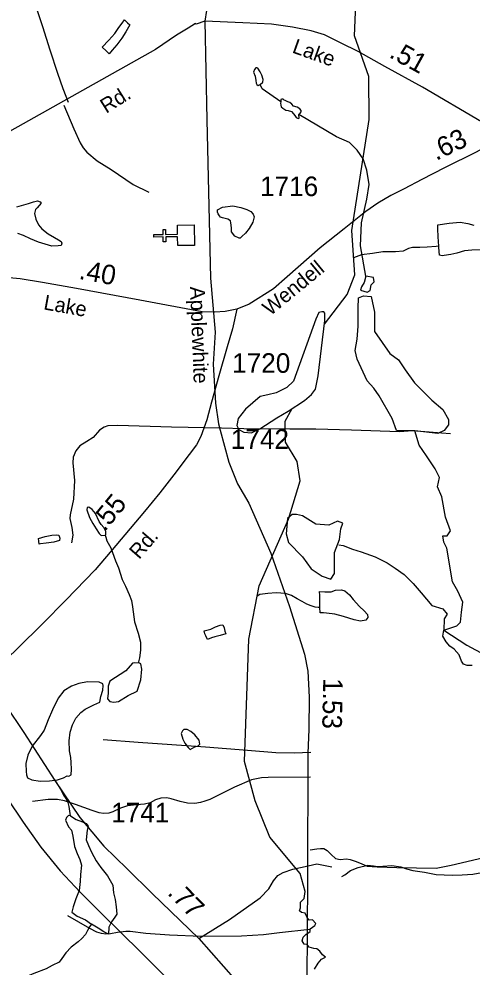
# Model space of a CAD drawing. Extents: x 2169602 to 2449496, y 721995 to 810662.
# Drawn here: x 2436737 to 2439632, y 781539 to 787598 of the extents above; entities that cross this region are included whole.
import ezdxf

# ---------------------------------------------------------------- set-up
doc = ezdxf.new("R2010")
doc.units = 0
doc.layers.add('Default', color=7, linetype='Continuous')

msp = doc.modelspace()

# ---------------------------------------------------------------- linework, layer by layer
at = {"layer": 'Default'}
for points in [[(2438336.2, 789063), (2438027.5, 787981), (2437977.7, 787845.4), (2437944.9, 787721.8), (2437924.7, 787583)], [(2438689.3, 785647.1), (2438833.1, 785836.6), (2438882.1, 785963.6), (2438863.2, 786246), (2438975.2, 786955.6), (2438973.1, 787231.1), (2438880.3, 787488.9), (2438894.2, 787796.9), (2438952.2, 787920.4), (2439084.3, 788029.2), (2439766.3, 788294.1), (2440006.2, 788436.8), (2440246.1, 788681.2), (2440478.2, 788824.1), (2440612.1, 788824.6), (2440819, 788764.7)], [(2437052.5, 787064.2), (2437018.9, 787151.2), (2436986, 787250.1), (2436936.5, 787399), (2436888.4, 787548), (2436848.9, 787669.9)], [(2437924.7, 787583), (2437869.8, 787564.5), (2437864.3, 787568.1), (2437818.4, 787539.4), (2437743.3, 787494.6), (2437610.1, 787403.6), (2436641.9, 786859.2), (2436440.9, 786759.7), (2436294.6, 786683.9), (2436181.9, 786625.2), (2436096.9, 786582.4), (2436014.5, 786532.3), (2435937.4, 786479.6), (2435798.9, 786368.9), (2435646.7, 786248.9), (2435435.1, 786063), (2435348.1, 785986.6), (2435191.9, 785888.4), (2435112.2, 785855.4)], [(2437268.2, 787416.5), (2437310.5, 787462.5), (2437348.6, 787505.6), (2437375.8, 787542.2), (2437395.3, 787571.8), (2437411.2, 787591.2), (2437431.2, 787572.8), (2437444.3, 787559.8), (2437419.8, 787515.7), (2437393.2, 787475.4), (2437363, 787432.5), (2437333.4, 787398.1), (2437313.7, 787374.2), (2437294, 787394.5), (2437268.2, 787416.5)], [(2440406.8, 786585), (2440355.5, 786587), (2440277.5, 786608.1), (2440201.6, 786640.9), (2439991.8, 786759.3), (2439691.8, 786941.4), (2439316.2, 787162.2), (2439074.6, 787294.7), (2438905.3, 787388.9), (2438794.8, 787443.5), (2438688.3, 787495.4), (2438603.7, 787521.4), (2438484.9, 787546), (2438351.2, 787565.1), (2438167.7, 787573.7), (2437924.7, 787583)], [(2437924.7, 787583), (2437937.4, 786953.5), (2437960.1, 785940.5), (2437989.8, 785596.4), (2437977.7, 785391.7), (2437992.9, 785141.9), (2438011.4, 785011.2), (2438022.7, 784969.2), (2438078.7, 784764.7), (2438132.8, 784627.8), (2438206.6, 784503.9), (2438346.1, 784183.1), (2438464.7, 783842.5), (2438562.3, 783539), (2438583.3, 783430), (2438590.8, 783263.5), (2438588.3, 783056.6), (2438583.3, 782906.4), (2438580.7, 782096.5), (2438573.2, 781125.1), (2438532.3, 780360.7), (2438520.1, 779624.2)], [(2440940.6, 787470.2), (2440885.6, 787451.6), (2440880.1, 787455.2), (2440834.2, 787426.6), (2440759.1, 787381.8), (2440626, 787290.8), (2439657.8, 786746.4), (2439456.7, 786646.9), (2439310.4, 786571.1), (2439197.7, 786512.4), (2439112.7, 786469.6), (2439030.3, 786419.5), (2438953.2, 786366.8), (2438814.8, 786256), (2438662.5, 786136.1), (2438450.9, 785950.2), (2438363.9, 785873.7), (2438207.7, 785775.5), (2438128, 785742.6)], [(2438277.9, 787178.7), (2438294.4, 787192.9), (2438296.9, 787209.9), (2438289.6, 787239), (2438277.4, 787260.9), (2438262.9, 787282.7), (2438256.8, 787285.5), (2438250.7, 787285.1), (2438242.6, 787275.8), (2438236.2, 787258.5), (2438245.9, 787231.8), (2438250.7, 787205.1), (2438253.2, 787188.1), (2438257.2, 787178.5), (2438265.3, 787173.5), (2438277.9, 787178.7)], [(2438409.6, 787068.3), (2438291.4, 787152), (2438277.9, 787178.7)], [(2438409.6, 787068.3), (2438408.2, 787059.2), (2438409.8, 787046.3), (2438411.4, 787036.5), (2438422.8, 787026.8), (2438442.3, 787015.4), (2438456.9, 787012.2), (2438478, 787005.7), (2438490.9, 786991.1), (2438499.1, 786979.8), (2438508.8, 786968.4), (2438520.2, 786961.9), (2438526.7, 786963.5), (2438524.1, 786987.3), (2438527.5, 786991.4), (2438534.4, 786995.3), (2438539.8, 787003.7), (2438540.5, 787012.9), (2438531.4, 787024.4), (2438515.3, 787035.1), (2438491.5, 787041.2), (2438480.8, 787052.7), (2438468.5, 787063.4), (2438454.8, 787068.7), (2438437.9, 787076.4), (2438431, 787079.5), (2438424.9, 787084.8), (2438416.4, 787085.1), (2438409.6, 787082.5), (2438409.6, 787068.3)], [(2437023.5, 787047.1), (2437086.8, 786895.5), (2437127.7, 786805.2), (2437147.5, 786773.5), (2437169.9, 786746.5), (2437235.8, 786691.8), (2437325.4, 786635.8), (2437467.1, 786538.9), (2437566, 786490.1)], [(2438954.2, 785953.1), (2438918.8, 786148.6), (2438926.4, 786295), (2438959.2, 786446.4), (2438974.4, 786539.7), (2438959.2, 786630.5), (2438936.5, 786703.7), (2438898.7, 786759.2), (2438848.2, 786807.2), (2438764.9, 786845), (2438524.1, 786987.3)], [(2436722.5, 786396.8), (2436798.6, 786419), (2436830.3, 786429.5), (2436854.3, 786435.7), (2436872.6, 786429.7), (2436878.5, 786419.9), (2436852.7, 786391.7), (2436842.4, 786379.5), (2436836.9, 786353.6), (2436844.9, 786317.4), (2436861.5, 786281.7), (2436883.4, 786255.7), (2436923.6, 786224), (2436964, 786200.5), (2436989.7, 786186.9), (2437006.1, 786174.7), (2437010.4, 786164.7), (2437006.3, 786150.7), (2436986.4, 786148.8), (2436946, 786146.4), (2436862.3, 786171.6), (2436809.8, 786193.4), (2436766, 786213), (2436729.5, 786227)], [(2438010.5, 786351.9), (2438006.2, 786363.9), (2438006.4, 786378.1), (2438038.4, 786396), (2438102.4, 786402.5), (2438154.3, 786393), (2438192.4, 786379.1), (2438218.5, 786367.5), (2438232.6, 786349.6), (2438240.4, 786333.4), (2438231, 786299.5), (2438207.4, 786259.3), (2438183.6, 786229.2), (2438161.7, 786207), (2438149.8, 786197), (2438143.8, 786196.7), (2438115.5, 786210.7), (2438095.6, 786236.4), (2438095.2, 786262.4), (2438090.7, 786294.4), (2438088.9, 786308.4), (2438070.6, 786318.5), (2438037, 786326), (2438024.9, 786330.2), (2438018.9, 786340.1), (2438010.5, 786351.9)], [(2439419.7, 786145.9), (2439415.1, 786205.8), (2439412.9, 786255.7), (2439412.5, 786281.6), (2439486.5, 786292), (2439556.4, 786298.5), (2439604.4, 786290.8), (2439642.3, 786279.4)], [(2439419.7, 786145.9), (2439403.5, 786143.5), (2439345.4, 786139.3), (2439297.9, 786136.7), (2439251.9, 786136.4), (2439225.9, 786130.6), (2439191.6, 786114.2), (2439143.7, 786109.7), (2439062, 786109.1), (2438996, 786098.7), (2438925.9, 786090.3), (2438874.9, 786071.4)], [(2439695.7, 786121.7), (2439631.3, 786121.2), (2439583.7, 786115), (2439535.7, 786100.4), (2439495.7, 786092.2), (2439453.9, 786086), (2439440, 786084), (2439424, 786087.7), (2439419.5, 786137.8), (2439419.7, 786145.9)], [(2438128, 785742.6), (2438055.5, 785728.7), (2437988.9, 785723.5), (2437906.5, 785726.8), (2437508.9, 785800.5), (2437103.8, 785875.7), (2436888.2, 785914.6), (2436743.9, 785936.4), (2436629.2, 785947.6), (2436561.8, 785951.9), (2436453.5, 785936.3), (2436257.4, 785906), (2436048.6, 785863.1)], [(2438128, 785742.6), (2438101, 785616.7), (2438067.4, 785502.7), (2438014.6, 785316.2), (2437967.2, 785148.7), (2437936.9, 785035.4), (2437898, 784929.3), (2437871.6, 784875.2), (2437824.1, 784814.6), (2437727.3, 784685.4), (2437637, 784569.4), (2437538.1, 784450.1), (2437356.2, 784233.3), (2437224.4, 784077.7), (2437036.5, 783882.6), (2436888.9, 783735), (2436728.1, 783575.5), (2436531, 783387.6)], [(2438692.3, 785671.5), (2438692.3, 785718.3), (2438685.3, 785727.1), (2438671.3, 785727.1), (2438653.7, 785721.8), (2438633.4, 785679.4), (2438492.1, 785283.3), (2438448.7, 785242.1), (2438380.4, 785208.8), (2438326.1, 785196.6), (2438278.8, 785184.3), (2438184, 785104.9), (2438136.9, 785044.2), (2438128.1, 785000.5), (2438142.1, 784974.2), (2438173.7, 784956.7), (2438222.7, 784953.2), (2438276.3, 784979.4), (2438383.9, 785049.5), (2438457.5, 785091.5), (2438560.9, 785159.8), (2438606.4, 785198.3), (2438632.7, 785231.6), (2438649.1, 785316.6), (2438692.3, 785671.5)], [(2438625.6, 781525.1), (2438648.3, 781563), (2438671, 781588.2), (2438695, 781602.1), (2438677.4, 781616.6), (2438659, 781639.7), (2438639.5, 781654.4), (2438621.8, 781658.2), (2438590.3, 781665.8), (2438577.7, 781682.2), (2438560, 781686), (2438546.1, 781706.2), (2438552.5, 781730.1), (2438568.9, 781747.8), (2438596.6, 781765.5), (2438597.9, 781783.1), (2438628.2, 781803.3), (2438633.2, 781817.2), (2438611.8, 781841.1), (2438591.6, 781838.6), (2438577.7, 781855), (2438566.3, 781882.8), (2438542.4, 781887.8), (2438528.5, 781897.9), (2438536.1, 781918.1), (2438536.1, 781953.4), (2438560, 781977.4), (2438566.3, 782021.5), (2438533.1, 782136), (2438340.1, 782369.6), (2438247.2, 782601.2), (2438178.1, 782851.9), (2438206.2, 783635.2), (2438271.2, 783975.1), (2438459.3, 784401), (2438533.1, 784645.5), (2438515.3, 784770.5), (2438439.2, 784893.4), (2438438.2, 785027.9), (2438481.8, 785107.5)], [(2438032, 784983.4), (2437711.6, 784988.7), (2437368.9, 784999.3), (2437305.6, 784997.9), (2437280.6, 784988.7), (2437251.6, 784968.9), (2437212, 784922.8), (2437171.2, 784896.4), (2437126.4, 784868.8), (2437101.3, 784838.4), (2437084.2, 784797.6), (2437080.2, 784762), (2437092.1, 784648.6), (2437085.5, 784528.7), (2437063.1, 784428.5), (2437061.8, 784406.1), (2437075, 784348.1), (2437081.5, 784299.3), (2437073.6, 784250.5)], [(2439495, 784946.8), (2439437.8, 784949.8), (2439251.9, 784965.3), (2439167.7, 784960.2), (2438862.4, 784970.3), (2438633.1, 784976.8), (2438466.6, 784976.3), (2438172.7, 784978.3), (2438032, 784983.4)], [(2439451.2, 783692.4), (2439534.5, 783720.1), (2439557.2, 783742.9), (2439564.8, 783807.2), (2439572.3, 783870.3), (2439542, 783940.9), (2439506.7, 784001.5), (2439471.4, 784214.7), (2439451.2, 784255), (2439446.2, 784295.4), (2439473.9, 784295.4), (2439494.1, 784325.7), (2439461.3, 784414), (2439438.6, 784543.9), (2439410.8, 784607), (2439423.5, 784667.6), (2439395.7, 784723.1), (2439340.2, 784806.3), (2439294.8, 784874.5), (2439267, 784965.3)], [(2437287.7, 784298.5), (2437292.3, 784303.3), (2437292.5, 784321.5), (2437278.4, 784347.1), (2437262.2, 784367.4), (2437250.3, 784387.1), (2437225.9, 784437.1), (2437205.4, 784462.8), (2437183.6, 784476.7), (2437173.4, 784474.6), (2437171.5, 784460.6), (2437188.2, 784412.7), (2437208.2, 784372.8), (2437230.8, 784338.9), (2437248.6, 784309), (2437262.8, 784297.2), (2437287.7, 784298.5)], [(2436865.7, 784240.8), (2436863.5, 784261), (2436861, 784276.8), (2436905.1, 784291.2), (2436947.3, 784299.5), (2436974.8, 784301.8), (2436991, 784299.7), (2436997.2, 784279.7), (2436995.3, 784263.8), (2436959.6, 784253.4), (2436911.5, 784247.3), (2436875.4, 784243), (2436865.7, 784240.8)], [(2437287.7, 784298.5), (2437292.7, 784285.4), (2437298.9, 784263.4), (2437323.1, 784217.5), (2437353.6, 784135.8), (2437372.1, 784090.1), (2437396.3, 784016.2), (2437418.6, 783972.2), (2437441.2, 783918.6), (2437455.7, 783880.7), (2437461.9, 783840.8), (2437474.4, 783744.8), (2437499, 783673), (2437513.6, 783615.2), (2437513.4, 783563.3), (2437508, 783515.4), (2437497.8, 783481.3)], [(2438780.8, 784237.8), (2438808.3, 784232.1), (2438869, 784208.3), (2438922.9, 784192.8), (2439012.9, 784159.4), (2439089.6, 784121.8), (2439141.3, 784088.1), (2439197.9, 784046.7), (2439256.1, 783989.2), (2439306.5, 783931.3), (2439375, 783850), (2439446.2, 783827.4), (2439473.9, 783794.6), (2439453.4, 783764.7), (2439451.2, 783692.4)], [(2438659.7, 783835.5), (2438649.7, 783837.4), (2438629.6, 783839.2), (2438603.3, 783846.9), (2438577.3, 783856.9), (2438547.2, 783874.8), (2438515.2, 783892.2), (2438479.1, 783912.3), (2438440.9, 783925.8), (2438381.3, 783929.5), (2438327.3, 783925), (2438275.3, 783918.7), (2438258.6, 783909.1)], [(2438659.7, 783835.5), (2438659.9, 783839.5), (2438659.1, 783881.4), (2438659.1, 783913.5), (2438656.9, 783939.3), (2438691.1, 783937.4), (2438730.7, 783935.9), (2438760.4, 783948.1), (2438796.9, 783950.3), (2438818.6, 783942.5), (2438849.2, 783916.8), (2438873, 783886.8), (2438913.4, 783843), (2438943.5, 783815.3), (2438963.4, 783791.6), (2438965.9, 783773.4), (2438954, 783755.4), (2438920.1, 783749.1), (2438878.1, 783758.7), (2438809.8, 783778.3), (2438756.1, 783794.2), (2438702.2, 783799.5), (2438682.1, 783801.7), (2438662, 783803.5), (2438659.7, 783835.5)], [(2437920.4, 783688), (2437962.6, 783698.2), (2437992.6, 783712.4), (2438022.3, 783722.9), (2438040.4, 783726.6), (2438048.6, 783706.8), (2438052.7, 783685.1), (2438058.8, 783669.1), (2438022.7, 783656.7), (2437988.7, 783648.5), (2437967.4, 783642.4), (2437940.9, 783632.2), (2437930.9, 783656), (2437924.9, 783668.3), (2437920.4, 783688)], [(2439632.9, 783466.6), (2439600.1, 783466.6), (2439577.4, 783474.1), (2439564.8, 783494.3), (2439549.6, 783534.7), (2439516.8, 783570), (2439489.1, 783590.2), (2439466.4, 783618), (2439446.2, 783653.3), (2439451.2, 783692.4), (2439597.6, 783596.5), (2439713.6, 783533.4)], [(2437514.7, 783475.7), (2437506.2, 783480.8), (2437474.2, 783483), (2437461.6, 783480.3), (2437418.9, 783432.8), (2437318.5, 783364.9), (2437307.7, 783334.4), (2437305.9, 783288.9), (2437302.2, 783252.4), (2437316.8, 783236.1), (2437342.3, 783230.6), (2437373.1, 783236.5), (2437435.3, 783274.3), (2437491.8, 783301.6), (2437515.5, 783374.5), (2437522.8, 783441.9), (2437514.7, 783475.7)], [(2436531, 783387.6), (2436767.6, 783037.4), (2436965.5, 782730.3), (2437124.8, 782493.7), (2437279.5, 782311.7), (2437427.3, 782166.1), (2437588.8, 782009.2), (2437886.9, 781720.3), (2438123.5, 781452.6), (2438431.3, 781186.4), (2438642.6, 781017.5), (2438710.4, 780947.4), (2438826.2, 780825.6), (2439219.8, 780396), (2439251.4, 780365.8)], [(2436990.1, 782736.3), (2437022.2, 782748.6), (2437044.2, 782760.6), (2437056.3, 782758.8), (2437069.8, 782766.9), (2437071.7, 782802.7), (2437071.3, 782846.6), (2437067.4, 782878.8), (2437060.6, 782920.8), (2437058.5, 782984.4), (2437064.1, 783040.7), (2437079.7, 783086.6), (2437101.2, 783128.8), (2437133.2, 783165), (2437159.4, 783187.4), (2437214.8, 783213.5), (2437252.7, 783231.7), (2437260.3, 783267.8), (2437272.2, 783307.9), (2437275.9, 783338.1), (2437273.6, 783347.8), (2437249.9, 783359.9), (2437174, 783361.2), (2437119.9, 783350.7), (2437072.1, 783334.4), (2437024.3, 783304.3), (2436988.4, 783257.8), (2436951.1, 783181.9), (2436923.4, 783117.6), (2436898.4, 783051.6), (2436874.2, 783019.1), (2436820.9, 782950.9), (2436793.4, 782892.7), (2436781.7, 782838.8), (2436781.9, 782788.9), (2436784.2, 782766.6), (2436792.4, 782748.8), (2436818.4, 782735.1), (2436872.6, 782727.3), (2436932, 782729.7), (2436983.9, 782736), (2436990.1, 782736.3)], [(2437830.3, 782928.1), (2437861.7, 782946.1), (2437882, 782952.3), (2437892, 782962.6), (2437887.9, 782988.4), (2437861.7, 783022.3), (2437835.6, 783044.1), (2437811, 783057.9), (2437791.1, 783057.7), (2437781.3, 783047.8), (2437773.5, 783031.6), (2437783.8, 782995.5), (2437797.7, 782969.9), (2437818.2, 782941.7), (2437830.3, 782928.1)], [(2438602.7, 782909.9), (2438496, 782906), (2438378.6, 782908.6), (2438196.7, 782923.1), (2437927.8, 782944.2), (2437499.4, 782974.5), (2437275.3, 782991.6)], [(2436558.2, 782768.8), (2436762.8, 782464.2), (2436875.6, 782305.9), (2437000.7, 782154.5), (2437128, 782017.3), (2437259, 781886), (2437516.6, 781633.7), (2437773.5, 781377), (2437915, 781245.7), (2438212.5, 780957.9), (2438257.4, 780982.4), (2438367.9, 780970.2), (2438421.3, 780986.5), (2438392.8, 781052), (2438425.6, 781142.1), (2438474.2, 781149.3), (2441564.7, 780561.6), (2441798.7, 780395.2), (2442673.8, 776691.6)], [(2438598.8, 782753.1), (2438329.9, 782749.1), (2438286.4, 782747.8), (2438221.8, 782735.9), (2438113.7, 782688.5), (2437955.5, 782609.4), (2437923.9, 782598.8), (2437896.2, 782589.6), (2437860.6, 782584.3), (2437814.5, 782587), (2437767, 782596.2), (2437709, 782613.3), (2437681.3, 782621.2), (2437644.4, 782617.3), (2437610.1, 782608.1), (2437574.5, 782588.3), (2437539, 782580.4), (2437487.5, 782576.4), (2437430.9, 782569.8), (2437386, 782554), (2437337.3, 782531.6), (2437310.9, 782522.4), (2437278, 782521.1), (2437249, 782525), (2437205.5, 782538.2), (2437097.4, 782577.7), (2437027.5, 782600.1), (2436982.7, 782609.4), (2436923.4, 782609.4), (2436823.2, 782597.5)], [(2436966.8, 782734), (2437007.9, 782664.1), (2437022.3, 782638), (2437032.5, 782622.3), (2437046.7, 782598.2), (2437054.7, 782564.6), (2437063.1, 782504.5)], [(2437063.1, 782504.5), (2437053, 782506.4), (2437041.3, 782494.4), (2437033.3, 782476.5), (2437053.4, 782434.6), (2437071.9, 782412.7), (2437080.1, 782374.6), (2437092.4, 782309), (2437109, 782264.7), (2437125.2, 782227), (2437135.5, 782189), (2437129.5, 782131), (2437127.9, 782085.1), (2437122.5, 782027), (2437100.6, 781975.1), (2437083, 781923.1), (2437075.2, 781889), (2437109.6, 781863.1), (2437161.3, 781839.5), (2437199.6, 781811.8)], [(2437063.1, 782504.5), (2437067.2, 782504.7), (2437103.3, 782481), (2437143.5, 782467.2), (2437167.2, 782457.1), (2437179.7, 782439.4), (2437173.6, 782413.2), (2437165.8, 782351.5), (2437180.4, 782315.6), (2437200.5, 782273.6), (2437231.2, 782217.9), (2437259.1, 782173.9), (2437303.6, 782122.2), (2437336.2, 782062.5), (2437340.3, 782012.8), (2437350.6, 781970.7), (2437357.1, 781922.7), (2437363.1, 781876.7), (2437349.5, 781856.8), (2437327.4, 781828.5), (2437312, 781794.4), (2437308.1, 781748.7), (2437280.2, 781764.3), (2437242.1, 781786.3), (2437199.6, 781811.8)], [(2438597.5, 782287.7), (2438639.6, 782294.3), (2438663.4, 782295.6), (2438684.5, 782295.6), (2438706.9, 782283.8), (2438731.9, 782258.7), (2438759.6, 782232.4), (2438788.6, 782227.1), (2438829.5, 782229.7), (2438853.2, 782227.1), (2438891.4, 782213.9), (2438928.3, 782198.1), (2438961.3, 782183.6), (2439025.9, 782178.3), (2439152.4, 782175.7), (2439402.9, 782171.7), (2439499.1, 782188.9), (2439707.4, 782239), (2439802.3, 782257.4), (2439865.6, 782258.7), (2439953.9, 782250.8), (2440027.7, 782241.6), (2440088.3, 782244.2), (2440209.6, 782253.5)], [(2437886.9, 781720.3), (2438082.5, 781843.1), (2438278.1, 781981.9), (2438332.7, 782038.7), (2438362.3, 782088.8), (2438391.9, 782122.9), (2438426, 782143.4), (2438487.4, 782163.9), (2438585.3, 782186.6), (2438639.9, 782198), (2438735.4, 782179.8)], [(2438799, 782116.5), (2438818.9, 782128.9), (2438854.8, 782155.2), (2438904.4, 782175.2), (2438966.4, 782189.8), (2439002.7, 782185.9), (2439026.9, 782182.3), (2439062.5, 782182.6), (2439118.5, 782186.7), (2439176.7, 782179.2), (2439212.6, 782165.6), (2439252.6, 782155.9), (2439328.9, 782144.4), (2439402.7, 782130.8), (2439504.8, 782125.6), (2439569, 782128), (2439636.5, 782132.4), (2439694.7, 782142.7), (2439742.3, 782143.2), (2439788.6, 782135.4), (2439860.6, 782133.9), (2439955.8, 782179.8), (2440036.6, 782169.7), (2440142.5, 782189.9)], [(2438594.8, 781778.9), (2438402.4, 781756.5), (2438299.6, 781744.6), (2438159.8, 781736.7), (2437900.1, 781734.1), (2437699.8, 781742), (2437548.2, 781752.5), (2437446.7, 781765.7), (2437419, 781765.7), (2437366.3, 781760.5), (2437321.5, 781751.2), (2437292.5, 781749.9), (2437264.8, 781753.9), (2437234.5, 781761.8), (2437189.6, 781784.2), (2437049.9, 781865.9)], [(2437199.6, 781811.8), (2437188.2, 781795.7), (2437173.8, 781771.4), (2437162.3, 781747.6), (2437138.7, 781721.2), (2437114.5, 781699.2), (2437070.7, 781665), (2437037, 781628.7), (2437011.4, 781594.4), (2436993.8, 781570.3), (2436950.1, 781548.1), (2436909.7, 781527.8), (2436832, 781497.4), (2436772.3, 781472.7), (2436726.6, 781446.8)]]:
    msp.add_lwpolyline(points, dxfattribs=at)
for points in [[(2437751.4, 786149), (2437750.4, 786205.9), (2437674.3, 786204.7), (2437674.8, 786172.7), (2437658.8, 786172.5), (2437658.3, 786204.5), (2437598.2, 786203.6), (2437597.9, 786219.6), (2437658.1, 786220.5), (2437657.6, 786252.5), (2437673.5, 786252.8), (2437674, 786220.8), (2437750.2, 786221.9), (2437749.4, 786279.6), (2437855.8, 786281.2), (2437857.8, 786150.6)], [(2438954.2, 785953.1), (2438941.6, 785912.7), (2438926.4, 785885), (2438918.8, 785864.8), (2438961.7, 785852.2), (2438981.9, 785862.3), (2438987, 785897.6), (2439007.2, 785917.8), (2439002.1, 785945.5)], [(2438906.2, 785815.6), (2438939, 785828.2), (2438987, 785823.1), (2439009.7, 785724.7), (2439009.7, 785601.1), (2439105.6, 785459.8), (2439161.1, 785419.5), (2439204, 785356.4), (2439264.5, 785273.1), (2439375.5, 785162.1), (2439446.2, 785101.5), (2439481.5, 785038.5), (2439481.5, 785003.1), (2439453.7, 784967.8), (2439413.4, 784947.6), (2439267, 784965.3), (2439148.4, 784967.8), (2439120.7, 785043.5), (2439037.4, 785189.8), (2439004.6, 785237.8), (2438961.7, 785285.7), (2438898.7, 785424.5), (2438886, 785480), (2438898.7, 785550.7), (2438903.7, 785633.9), (2438903.7, 785694.5), (2438903.7, 785750)], [(2438452.1, 784405.2), (2438444.5, 784306.8), (2438459.6, 784251.3), (2438547.9, 784160.4), (2438603.5, 784084.7), (2438674.1, 784036.8), (2438729.6, 784016.6), (2438752.3, 784054.5), (2438752.3, 784188.2), (2438785.1, 784271.4), (2438792.7, 784339.6), (2438805.3, 784374.9), (2438772.5, 784387.5), (2438717, 784362.3), (2438633.7, 784369.8), (2438547.9, 784422.8), (2438510.1, 784430.4), (2438482.3, 784430.4)]]:
    msp.add_lwpolyline(points, close=True, dxfattribs=at)

# ---------------------------------------------------------------- texts
for s, height, rotation, p in [('Lake', 95, 340.39469, (2438477.2, 787384.4)), ('.51', 125, 331.26125, (2439095.8, 787355.9)), ('Rd.', 95, 32.17134, (2437294.4, 786990.9)), ('.63', 125, 25.72387, (2439402.6, 786690.3)), ('.40', 125, 349.4864, (2437115.2, 785937.2)), ('Wendell', 95, 39.46841, (2438342.2, 785696.7)), ('Applewhite', 95, 272.27156, (2437829.5, 785886.7)), ('Lake', 95, 349.81879, (2436889.9, 785742.3)), ('.55', 125, 50.48984, (2437284, 784316.9)), ('Rd.', 95, 49.17338, (2437504.5, 784139.6)), ('1.53', 125, 268.78629, (2438681.6, 783386.7)), ('.77', 125, 314.46101, (2437680.3, 782007.3))]:
    msp.add_text(s, height=height, rotation=rotation, dxfattribs=at).set_placement(p)
for s, p in [('1716', (2438277.2, 786465.8)), ('1720', (2438099, 785336.5)), ('1742', (2438090.5, 784850)), ('1741', (2437326.1, 782463.5))]:
    msp.add_text(s, height=125, dxfattribs=at).set_placement(p)

doc.saveas('drawing.dxf')
